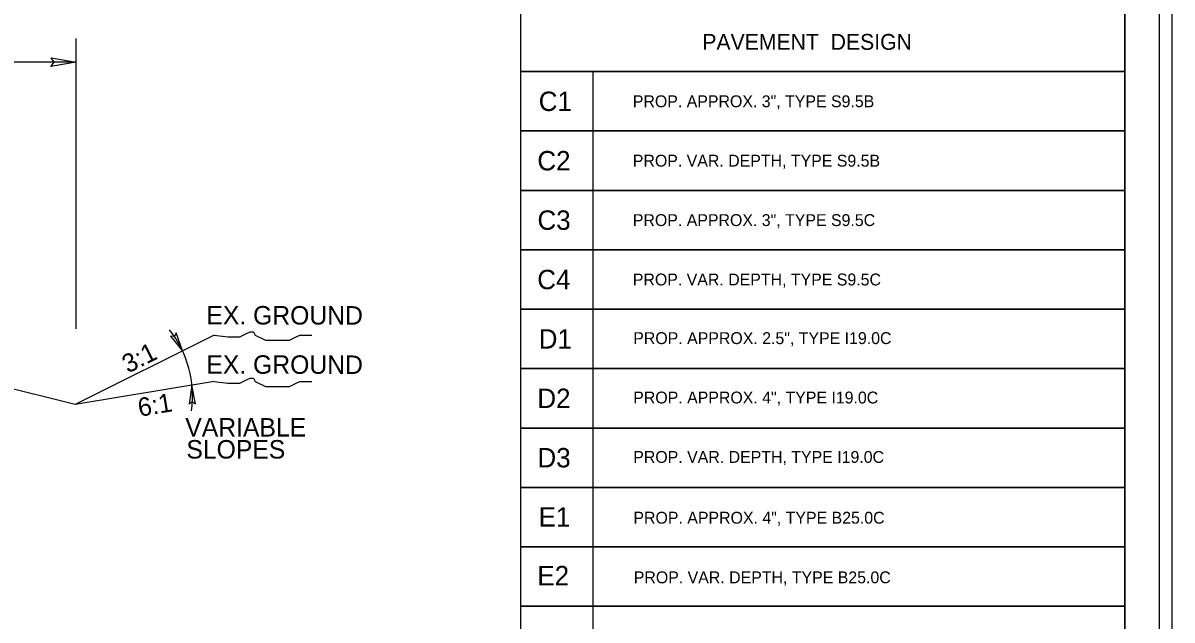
# Model space of a CAD drawing. Extents: x 2320980 to 2456309, y 595047 to 606177.
# Drawn here: x 2455962.8 to 2456045.5, y 596001.6 to 596044.6 of the extents above; entities that cross this region are included whole.
import ezdxf

# ---------------------------------------------------------------- set-up
doc = ezdxf.new("R2010")
doc.units = 0
for name, color, linetype in [('Old_Level_1', 7, 'Continuous'), ('Old_Level_11', 7, 'Continuous'), ('Old_Level_21', 7, 'Continuous'), ('Prop Dimension', 7, 'Continuous'), ('Prop Pavement Schedule Description CELL', 7, 'Continuous'), ('Sheet Plan CELL', 7, 'Continuous'), ('Sheet Plot Border Inside CELL', 7, 'Continuous'), ('Sheet Plot Border Outside CELL', 7, 'Continuous'), ('Typical Hinge Slope Arterial CELL', 7, 'Continuous'), ('Typical Terminator CELL', 7, 'Continuous')]:
    doc.layers.add(name, color=color, linetype=linetype)

msp = doc.modelspace()

# ---------------------------------------------------------------- linework, layer by layer
at = {"layer": 'Old_Level_11'}
msp.add_lwpolyline([(2455964.836, 596042.083), (2455966.636, 596041.773), (2455964.826, 596041.453), (2455965.056, 596041.773)], close=True, dxfattribs=at)
at = {"layer": 'Old_Level_21'}
msp.add_line((2455966.636, 596022.583), (2455966.636, 596043.464), dxfattribs=at)
at = {"layer": 'Prop Dimension'}
for p, q in [((2455966.636, 596041.773), (2455954.636, 596041.773)), ((2456003.83, 596041.09), (2456003.83, 595947.591))]:
    msp.add_line(p, q, dxfattribs=at)
for points in [[(2455998.637, 596045.366), (2456042.107, 596045.366), (2456042.107, 596041.09), (2455998.637, 596041.09)], [(2455998.637, 596041.09), (2456042.106, 596041.09), (2456042.106, 596036.814), (2455998.637, 596036.814)], [(2455998.637, 596036.814), (2456042.106, 596036.814), (2456042.106, 596032.538), (2455998.637, 596032.538)], [(2455998.637, 596032.538), (2456042.106, 596032.538), (2456042.106, 596028.262), (2455998.637, 596028.262)], [(2455998.637, 596028.262), (2456042.106, 596028.262), (2456042.106, 596023.986), (2455998.637, 596023.986)], [(2455998.637, 596023.986), (2456042.106, 596023.986), (2456042.106, 596019.71), (2455998.637, 596019.71)], [(2455998.637, 596019.71), (2456042.106, 596019.71), (2456042.106, 596015.433), (2455998.637, 596015.433)], [(2455998.637, 596015.433), (2456042.106, 596015.433), (2456042.106, 596011.157), (2455998.637, 596011.157)], [(2455998.637, 596011.157), (2456042.106, 596011.157), (2456042.106, 596006.881), (2455998.637, 596006.881)], [(2455998.637, 596006.881), (2456042.106, 596006.881), (2456042.106, 596002.605), (2455998.637, 596002.605)], [(2455998.637, 596002.605), (2456042.106, 596002.605), (2456042.106, 595998.329), (2455998.637, 595998.329)]]:
    msp.add_lwpolyline(points, close=True, dxfattribs=at)
at = {"layer": 'Sheet Plan CELL'}
for points in [[(2455742.104, 595870.076), (2455742.099, 596080.071), (2456002.097, 596080.079), (2456002.099, 596050.066), (2456042.107, 596050.064), (2456042.107, 595870.076)], [(2456042.112, 596080.076), (2455742.104, 596080.076), (2455742.104, 595870.076), (2456042.107, 595870.076)]]:
    msp.add_lwpolyline(points, close=True, dxfattribs=at)
at = {"layer": 'Sheet Plot Border Inside CELL'}
msp.add_lwpolyline([(2455711.407, 595869.574), (2456044.604, 595869.576), (2456044.607, 596080.574), (2455711.407, 596080.574)], close=True, dxfattribs=at)
at = {"layer": 'Sheet Plot Border Outside CELL'}
msp.add_lwpolyline([(2455708.807, 595865.574), (2456045.507, 595865.574), (2456045.507, 596084.574), (2455708.807, 596084.574)], close=True, dxfattribs=at)
at = {"layer": 'Typical Hinge Slope Arterial CELL'}
for p, q in [((2455976.567, 596022.116), (2455966.567, 596017.116)), ((2455966.567, 596017.116), (2455954.716, 596020.079)), ((2455976.567, 596018.783), (2455966.567, 596017.116))]:
    msp.add_line(p, q, dxfattribs=at)
for points in [[(2455976.567, 596022.116), (2455977.553, 596021.994), (2455977.799, 596021.994), (2455978.169, 596021.994), (2455978.415, 596021.994), (2455978.662, 596022.116), (2455978.908, 596022.24), (2455979.155, 596022.364), (2455979.401, 596022.364), (2455979.525, 596022.116), (2455979.771, 596021.994), (2455980.017, 596021.87), (2455980.264, 596021.747), (2455980.51, 596021.747), (2455980.756, 596021.747), (2455981.003, 596021.747), (2455981.249, 596021.747), (2455981.496, 596021.747), (2455981.742, 596021.747), (2455981.988, 596021.747), (2455982.235, 596021.87), (2455982.481, 596021.994), (2455982.727, 596022.116), (2455983.097, 596022.116), (2455983.344, 596022.116), (2455983.59, 596022.116)], [(2455976.567, 596018.783), (2455977.553, 596018.661), (2455977.799, 596018.661), (2455978.169, 596018.661), (2455978.415, 596018.661), (2455978.662, 596018.783), (2455978.908, 596018.907), (2455979.155, 596019.031), (2455979.401, 596019.031), (2455979.525, 596018.783), (2455979.771, 596018.661), (2455980.017, 596018.537), (2455980.264, 596018.414), (2455980.51, 596018.414), (2455980.756, 596018.414), (2455981.003, 596018.414), (2455981.249, 596018.414), (2455981.496, 596018.414), (2455981.742, 596018.414), (2455981.988, 596018.414), (2455982.235, 596018.537), (2455982.481, 596018.661), (2455982.727, 596018.783), (2455983.097, 596018.783), (2455983.344, 596018.783), (2455983.59, 596018.783)]]:
    msp.add_lwpolyline(points, dxfattribs=at)
msp.add_arc((2455967.273, 596017.734), 7.737, 352.01379, 38.08986, dxfattribs=at)
at = {"layer": 'Typical Terminator CELL'}
for points in [[(2455973.435, 596022.046), (2455974.296, 596020.981), (2455973.844, 596022.283), (2455973.718, 596022.015)], [(2455975.236, 596017.173), (2455974.97, 596018.517), (2455974.764, 596017.154), (2455974.999, 596017.332)]]:
    msp.add_lwpolyline(points, close=True, dxfattribs=at)

# ---------------------------------------------------------------- texts
at = {"layer": 'Old_Level_1'}
for p in [(2455976.011, 596022.892), (2455976.011, 596019.344)]:
    msp.add_text('EX. GROUND', height=1.33, rotation=359.91026, dxfattribs=at).set_placement(p)
at = {"layer": 'Prop Pavement Schedule Description CELL'}
for s, height, p in [('PAVEMENT  DESIGN', 1.14031, (2456011.704, 596042.658)), ('C1', 1.3969, (2455999.929, 596038.254)), ('PROP. APPROX. 3", TYPE S9.5B', 0.85523, (2456006.703, 596038.525)), ('C2', 1.3969, (2455999.831, 596033.978)), ('PROP. VAR. DEPTH, TYPE S9.5B', 0.85523, (2456006.703, 596034.248)), ('C3', 1.3969, (2455999.839, 596029.701)), ('PROP. APPROX. 3", TYPE S9.5C', 0.85523, (2456006.703, 596029.972)), ('C4', 1.3969, (2455999.826, 596025.425)), ('PROP. VAR. DEPTH, TYPE S9.5C', 0.85523, (2456006.703, 596025.696)), ('D1', 1.3969, (2455999.929, 596021.149)), ('PROP. APPROX. 2.5", TYPE I19.0C', 0.85523, (2456006.733, 596021.476)), ('D2', 1.3969, (2455999.831, 596016.873)), ('PROP. APPROX. 4", TYPE I19.0C', 0.85523, (2456006.733, 596017.2)), ('D3', 1.3969, (2455999.839, 596012.597)), ('PROP. VAR. DEPTH, TYPE I19.0C', 0.85523, (2456006.733, 596012.924)), ('E1', 1.3969, (2455999.922, 596008.337)), ('PROP. APPROX. 4", TYPE B25.0C', 0.85523, (2456006.746, 596008.548)), ('E2', 1.3969, (2455999.831, 596004.111)), ('PROP. VAR. DEPTH, TYPE B25.0C', 0.85523, (2456006.77, 596004.256))]:
    msp.add_text(s, height=height, dxfattribs=at).set_placement(p)
at = {"layer": 'Typical Hinge Slope Arterial CELL'}
for s, rotation, p in [('3:1', 26.56505, (2455970.37, 596019.347)), ('6:1', 9.46348, (2455971.199, 596016.24))]:
    msp.add_text(s, height=1.33, rotation=rotation, dxfattribs=at).set_placement(p)
for s, p in [('VARIABLE ', (2455974.495, 596014.82)), ('SLOPES', (2455974.573, 596013.236))]:
    msp.add_text(s, height=1.33, dxfattribs=at).set_placement(p)

doc.saveas('drawing.dxf')
